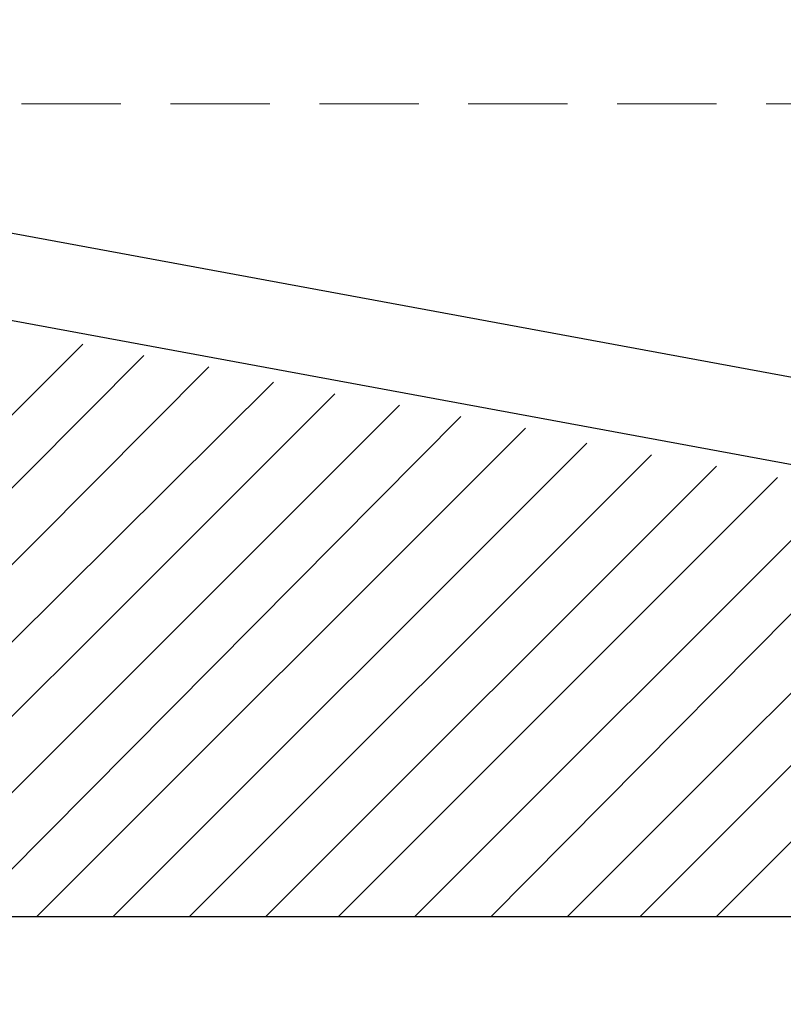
# Model space of a CAD drawing. Header units: metres. Extents: x 5.7 to 89.8, y 4 to 63.5.
# Tile 428 of 475: x 67 to 68.9, y 53.6 to 56.1. Entities that reach past the tile are written whole.
import ezdxf

# ---------------------------------------------------------------- set-up
doc = ezdxf.new("R2010")
doc.units = ezdxf.units.M
doc.header["$MEASUREMENT"] = 0
for name, color, linetype in [('PDF17_hatch-plan', 7, 'Continuous'), ('PDF17_khatchin', 7, 'Continuous'), ('PDF17_wall', 7, 'Continuous')]:
    doc.layers.add(name, color=color, linetype=linetype)

msp = doc.modelspace()

# ---------------------------------------------------------------- linework, layer by layer
at = {"layer": 'PDF17_hatch-plan', "lineweight": 18}
for points in [[(65.4954, 53.6137), (67.1616, 55.2799)], [(65.688, 53.6137), (67.3157, 55.251)], [(65.8806, 53.6137), (67.4794, 55.2221)], [(66.1792, 53.7293), (67.6431, 55.1836)], [(66.3718, 53.7293), (67.7972, 55.1547)], [(66.5644, 53.7293), (67.961, 55.1258)], [(66.863, 53.8352), (68.1151, 55.0969)], [(67.046, 53.8352), (68.2788, 55.068)], [(67.2386, 53.8352), (68.4329, 55.0295)], [(67.4312, 53.8352), (68.5966, 55.0006)], [(67.6239, 53.8352), (68.7603, 54.9717)], [(67.8069, 53.8352), (68.9144, 54.9428)], [(67.9995, 53.8352), (69.0782, 54.9139)], [(68.1921, 53.8352), (69.2323, 54.885)], [(68.3847, 53.8352), (69.396, 54.8465)], [(68.5677, 53.8352), (69.5501, 54.8176)], [(68.7603, 53.8352), (69.7138, 54.7887)]]:
    msp.add_lwpolyline(points, dxfattribs=at)
at = {"layer": 'PDF17_khatchin', "lineweight": 18}
for points in [[(67.2579, 55.8866), (67.0075, 55.8866)], [(67.6335, 55.8866), (67.3831, 55.8866)], [(68.0091, 55.8866), (67.7587, 55.8866)], [(68.3847, 55.8866), (68.1343, 55.8866)], [(68.7603, 55.8866), (68.5099, 55.8866)], [(69.1263, 55.8866), (68.8856, 55.8866)]]:
    msp.add_lwpolyline(points, dxfattribs=at)
at = {"layer": 'PDF17_wall', "lineweight": 25}
for points in [[(64.07, 56.0985), (74.3368, 54.2012), (74.3368, 53.9797), (64.07, 55.877)], [(66.5741, 53.8352), (70.6673, 53.8352)]]:
    msp.add_lwpolyline(points, dxfattribs=at)

doc.saveas('drawing.dxf')
